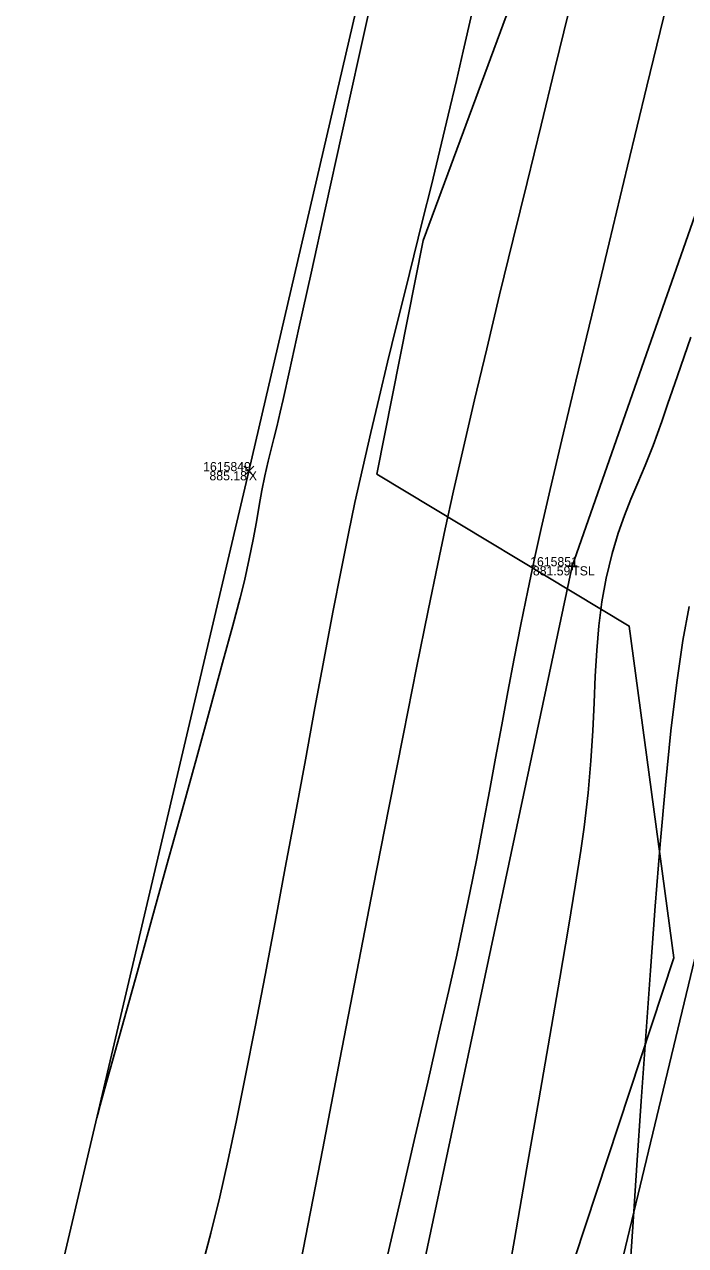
# Model space of a CAD drawing. Extents: x 1957117 to 1971063, y 701601 to 715861.
# Drawn here: x 1962984.01 to 1963009.26, y 704853.18 to 704899.84 of the extents above; entities that cross this region are included whole.
import ezdxf

# ---------------------------------------------------------------- set-up
doc = ezdxf.new("R2010")
doc.units = 0
for name, color, linetype in [('AP_X_Lights', 7, 'Continuous'), ('DT_X_Break_Line', 7, 'Continuous'), ('DT_X_Contour_Major', 7, 'Continuous'), ('DT_X_Contour_Minor', 7, 'Continuous'), ('DT_X_TIN_Hull', 7, 'Continuous'), ('HY_X_Water_Edge', 7, 'Continuous'), ('PV_P_Drive', 7, 'Continuous'), ('PV_P_Shoulder', 7, 'Continuous'), ('RS_Raster1', 7, 'Continuous'), ('RW_X_Esmt_RR', 7, 'Continuous'), ('SC_Scratch1', 7, 'Continuous'), ('VG_X_Tree_Line_Rt', 7, 'Continuous')]:
    doc.layers.add(name, color=color, linetype=linetype)

msp = doc.modelspace()

# ---------------------------------------------------------------- linework, layer by layer
at = {"layer": 'AP_X_Lights'}
for p, q in [((1962992.384, 704882.576), (1962992.772, 704882.966)), ((1962992.384, 704882.966), (1962992.772, 704882.576))]:
    msp.add_line(p, q, dxfattribs=at)
at = {"layer": 'DT_X_Break_Line'}
msp.add_lwpolyline([(1962854.549, 704243.654), (1962868.069, 704295.231), (1962879.669, 704344.313), (1962892.757, 704392.318), (1962905.964, 704443.142), (1962917.718, 704492.375), (1962926.962, 704538.336), (1962936.778, 704587.265), (1962949.215, 704630.669), (1962963.968, 704683.754), (1962972.038, 704733.348), (1962988.206, 704780.999), (1962994.689, 704830.943), (1963004.932, 704879.138), (1963021.822, 704927.498), (1963031.944, 704976.286), (1963045.21, 705027.355), (1963059.618, 705072.384), (1963067.267, 705121.949)], dxfattribs=at)
at = {"layer": 'DT_X_Contour_Major'}
msp.add_lwpolyline([(1962986.766, 704858.063), (1962986.806, 704858.209), (1962986.901, 704858.553), (1962987.078, 704859.191), (1962987.371, 704860.244), (1962987.813, 704861.835), (1962988.32, 704863.66), (1962988.872, 704865.648), (1962989.448, 704867.724), (1962990.028, 704869.816), (1962990.59, 704871.849), (1962991.114, 704873.752), (1962991.578, 704875.45), (1962991.963, 704876.869), (1962992.247, 704877.938), (1962992.41, 704878.582), (1962992.595, 704879.416), (1962992.744, 704880.164), (1962992.867, 704880.84), (1962992.975, 704881.46), (1962993.079, 704882.039), (1962993.191, 704882.591), (1962993.318, 704883.157), (1962993.427, 704883.606), (1962993.53, 704884.014), (1962993.642, 704884.462), (1962993.776, 704885.027), (1962993.886, 704885.515), (1962994.128, 704886.607), (1962994.489, 704888.237), (1962994.954, 704890.336), (1962995.507, 704892.835), (1962996.133, 704895.667), (1962996.818, 704898.763), (1962997.546, 704902.055)], dxfattribs=at)
msp.add_lwpolyline([(1962986.766, 704858.063), (1962986.806, 704858.209), (1962986.901, 704858.553), (1962987.078, 704859.191), (1962987.371, 704860.244), (1962987.813, 704861.835), (1962988.32, 704863.66), (1962988.872, 704865.648), (1962989.448, 704867.724), (1962990.028, 704869.816), (1962990.59, 704871.849), (1962991.114, 704873.752), (1962991.578, 704875.45), (1962991.963, 704876.869), (1962992.247, 704877.938), (1962992.41, 704878.582), (1962992.595, 704879.416), (1962992.744, 704880.164), (1962992.867, 704880.84), (1962992.975, 704881.46), (1962993.079, 704882.039), (1962993.191, 704882.591), (1962993.318, 704883.157), (1962993.427, 704883.606), (1962993.53, 704884.014), (1962993.642, 704884.462), (1962993.776, 704885.027), (1962993.886, 704885.515), (1962994.128, 704886.607), (1962994.489, 704888.237), (1962994.954, 704890.336), (1962995.507, 704892.835), (1962996.133, 704895.667), (1962996.818, 704898.763), (1962997.546, 704902.055)], dxfattribs=at)
at = {"layer": 'DT_X_Contour_Minor'}
for points in [[(1962994.099, 704850.142), (1962994.744, 704853.491), (1962995.4, 704856.895), (1962996.058, 704860.295), (1962996.706, 704863.636), (1962997.333, 704866.859), (1962997.93, 704869.909), (1962998.485, 704872.729), (1962998.987, 704875.261), (1962999.427, 704877.45), (1962999.792, 704879.237), (1963000.073, 704880.567), (1963000.397, 704882.026), (1963000.776, 704883.679), (1963001.201, 704885.497), (1963001.665, 704887.448), (1963002.159, 704889.503), (1963002.675, 704891.632), (1963003.205, 704893.804), (1963003.74, 704895.991), (1963004.273, 704898.161), (1963004.795, 704900.285)], [(1962994.099, 704850.142), (1962994.744, 704853.491), (1962995.4, 704856.895), (1962996.058, 704860.295), (1962996.706, 704863.636), (1962997.333, 704866.859), (1962997.93, 704869.909), (1962998.485, 704872.729), (1962998.987, 704875.261), (1962999.427, 704877.45), (1962999.792, 704879.237), (1963000.073, 704880.567), (1963000.397, 704882.026), (1963000.776, 704883.679), (1963001.201, 704885.497), (1963001.665, 704887.448), (1963002.159, 704889.503), (1963002.675, 704891.632), (1963003.205, 704893.804), (1963003.74, 704895.991), (1963004.273, 704898.161), (1963004.795, 704900.285)], [(1962997.874, 704852.807), (1962998.419, 704855.147), (1962998.936, 704857.367), (1962999.413, 704859.428), (1962999.842, 704861.293), (1963000.213, 704862.923), (1963000.518, 704864.279), (1963000.745, 704865.324), (1963001.023, 704866.663), (1963001.285, 704867.975), (1963001.533, 704869.266), (1963001.772, 704870.542), (1963002.005, 704871.81), (1963002.237, 704873.074), (1963002.472, 704874.341), (1963002.713, 704875.616), (1963002.965, 704876.907), (1963003.23, 704878.218), (1963003.514, 704879.555), (1963003.746, 704880.586), (1963004.092, 704882.075), (1963004.538, 704883.966), (1963005.071, 704886.204), (1963005.675, 704888.731), (1963006.339, 704891.491), (1963007.047, 704894.428), (1963007.785, 704897.487), (1963008.541, 704900.61)], [(1962997.874, 704852.807), (1962998.419, 704855.147), (1962998.936, 704857.367), (1962999.413, 704859.428), (1962999.842, 704861.293), (1963000.213, 704862.923), (1963000.518, 704864.279), (1963000.745, 704865.324), (1963001.023, 704866.663), (1963001.285, 704867.975), (1963001.533, 704869.266), (1963001.772, 704870.542), (1963002.005, 704871.81), (1963002.237, 704873.074), (1963002.472, 704874.341), (1963002.713, 704875.616), (1963002.965, 704876.907), (1963003.23, 704878.218), (1963003.514, 704879.555), (1963003.746, 704880.586), (1963004.092, 704882.075), (1963004.538, 704883.966), (1963005.071, 704886.204), (1963005.675, 704888.731), (1963006.339, 704891.491), (1963007.047, 704894.428), (1963007.785, 704897.487), (1963008.541, 704900.61)], [(1962990.73, 704852.168), (1962991.127, 704853.657), (1962991.469, 704855.046), (1962991.775, 704856.402), (1962992.105, 704857.959), (1962992.456, 704859.685), (1962992.822, 704861.546), (1962993.2, 704863.511), (1962993.585, 704865.545), (1962993.972, 704867.617), (1962994.357, 704869.692), (1962994.737, 704871.739), (1962995.105, 704873.725), (1962995.458, 704875.616), (1962995.792, 704877.38), (1962996.102, 704878.984), (1962996.383, 704880.394), (1962996.632, 704881.579), (1962996.927, 704882.909), (1962997.235, 704884.247), (1962997.552, 704885.592), (1962997.878, 704886.94), (1962998.209, 704888.292), (1962998.545, 704889.645), (1962998.881, 704890.998), (1962999.217, 704892.348), (1962999.55, 704893.696), (1962999.877, 704895.038), (1963000.197, 704896.373), (1963000.508, 704897.7), (1963000.763, 704898.814), (1963001.091, 704900.257)], [(1962990.73, 704852.168), (1962991.127, 704853.657), (1962991.469, 704855.046), (1962991.775, 704856.402), (1962992.105, 704857.959), (1962992.456, 704859.685), (1962992.822, 704861.546), (1962993.2, 704863.511), (1962993.585, 704865.545), (1962993.972, 704867.617), (1962994.357, 704869.692), (1962994.737, 704871.739), (1962995.105, 704873.725), (1962995.458, 704875.616), (1962995.792, 704877.38), (1962996.102, 704878.984), (1962996.383, 704880.394), (1962996.632, 704881.579), (1962996.927, 704882.909), (1962997.235, 704884.247), (1962997.552, 704885.592), (1962997.878, 704886.94), (1962998.209, 704888.292), (1962998.545, 704889.645), (1962998.881, 704890.998), (1962999.217, 704892.348), (1962999.55, 704893.696), (1962999.877, 704895.038), (1963000.197, 704896.373), (1963000.508, 704897.7), (1963000.763, 704898.814), (1963001.091, 704900.257)], [(1963009.466, 704887.889), (1963008.954, 704886.41), (1963008.577, 704885.321), (1963008.351, 704884.667), (1963008.022, 704883.758), (1963007.718, 704882.993), (1963007.436, 704882.325), (1963007.172, 704881.703), (1963006.923, 704881.077), (1963006.686, 704880.399), (1963006.458, 704879.62), (1963006.234, 704878.688), (1963006.066, 704877.777), (1963005.949, 704876.857), (1963005.87, 704875.915), (1963005.813, 704874.941), (1963005.766, 704873.922), (1963005.714, 704872.848), (1963005.644, 704871.706), (1963005.541, 704870.485), (1963005.391, 704869.173), (1963005.262, 704868.279), (1963005.058, 704866.989), (1963004.787, 704865.346), (1963004.457, 704863.396), (1963004.077, 704861.183), (1963003.656, 704858.752), (1963003.202, 704856.148), (1963002.723, 704853.416), (1963002.227, 704850.599)], [(1963009.466, 704887.889), (1963008.954, 704886.41), (1963008.577, 704885.321), (1963008.351, 704884.667), (1963008.022, 704883.758), (1963007.718, 704882.993), (1963007.436, 704882.325), (1963007.172, 704881.703), (1963006.923, 704881.077), (1963006.686, 704880.399), (1963006.458, 704879.62), (1963006.234, 704878.688), (1963006.066, 704877.777), (1963005.949, 704876.857), (1963005.87, 704875.915), (1963005.813, 704874.941), (1963005.766, 704873.922), (1963005.714, 704872.848), (1963005.644, 704871.706), (1963005.541, 704870.485), (1963005.391, 704869.173), (1963005.262, 704868.279), (1963005.058, 704866.989), (1963004.787, 704865.346), (1963004.457, 704863.396), (1963004.077, 704861.183), (1963003.656, 704858.752), (1963003.202, 704856.148), (1963002.723, 704853.416), (1963002.227, 704850.599)], [(1963009.393, 704877.596), (1963009.153, 704876.3), (1963008.923, 704874.701), (1963008.704, 704872.844), (1963008.494, 704870.77), (1963008.294, 704868.525), (1963008.102, 704866.152), (1963007.917, 704863.695), (1963007.74, 704861.196), (1963007.57, 704858.701), (1963007.405, 704856.253), (1963007.245, 704853.894), (1963007.091, 704851.67)], [(1963009.393, 704877.596), (1963009.153, 704876.3), (1963008.923, 704874.701), (1963008.704, 704872.844), (1963008.494, 704870.77), (1963008.294, 704868.525), (1963008.102, 704866.152), (1963007.917, 704863.695), (1963007.74, 704861.196), (1963007.57, 704858.701), (1963007.405, 704856.253), (1963007.245, 704853.894), (1963007.091, 704851.67)]]:
    msp.add_lwpolyline(points, dxfattribs=at)
at = {"layer": 'DT_X_TIN_Hull'}
msp.add_lwpolyline([(1963062.2, 705175.46), (1963037.999, 705077.244), (1963026.56, 705028.621), (1963015.244, 704980.352), (1962992.578, 704882.771), (1962981.085, 704833.91), (1962969.384, 704785.804), (1962957.851, 704737.276), (1962945.67, 704688.173), (1962933.954, 704639.432), (1962922.363, 704591.169), (1962899.093, 704494.258), (1962887.945, 704444.945), (1962875.826, 704396.455), (1962864.548, 704347.909), (1962854.544, 704302.816), (1962839.463, 704247.251)], dxfattribs=at)
at = {"layer": 'HY_X_Water_Edge'}
msp.add_spline([(1963191.723, 701994.048), (1963062.047, 702441.167), (1962863.491, 703169.356), (1962827.53, 703438.691), (1962823.213, 703537.412), (1962817.962, 703593.874), (1962817.97, 703697.316), (1962828.582, 703804.235), (1962836.461, 703844.734), (1962850.687, 703896.004), (1962867.251, 703938.846), (1962873.848, 703992.355), (1962884.135, 704091.371), (1962891.241, 704140.854), (1962897.382, 704180.529), (1962905.467, 704230.979), (1962943.949, 704328.022), (1962948.537, 704378.842), (1962964.114, 704426.264), (1963004.885, 704570.73), (1963042.054, 704716.522), (1963062.038, 704814.417), (1963072.171, 704860.237), (1963090.023, 704956.798), (1963107.066, 705031.783), (1963133.773, 705105.742), (1963148.685, 705206.74), (1963175.48, 705301.059), (1963191.635, 705353.417), (1963210.988, 705447.286), (1963219.532, 705497.27), (1963230.124, 705549.475), (1963251.052, 705591.159), (1963275.289, 705693.429), (1963292.982, 705784.032), (1963302.841, 705839.645), (1963335.126, 705936.766), (1963359.752, 706046.75), (1963389.133, 706177.299), (1963417.827, 706273.456), (1963475.868, 706451.902), (1963533.782, 706640.53), (1963553.86, 706696.984), (1963580.184, 706715.425), (1963609.172, 706718.73), (1963617.062, 706714.691), (1963619.447, 706694.678), (1963564.282, 706533.07), (1963531.853, 706395.229), (1963434.4, 706006.96), (1963354.09, 705679.186), (1963237.513, 705206.07), (1963167.369, 704892.962), (1963059.145, 704434.176), (1962907.914, 703908.742), (1962877.458, 703703.326), (1962898.357, 703412.121), (1962942.65, 703052.267), (1963048.963, 702674.866), (1963191.468, 702189.666), (1963245.396, 702019.832)], degree=3, dxfattribs=at)
at = {"layer": 'PV_P_Drive'}
for p, q in [((1963004.932, 704879.284), (1963004.932, 704878.992)), ((1963004.786, 704879.138), (1963005.078, 704879.138)), ((1963004.932, 704879.138), (1963004.932, 704879.138))]:
    msp.add_line(p, q, dxfattribs=at)
at = {"layer": 'RW_X_Esmt_RR'}
msp.add_lwpolyline([(1962866.45, 704268.068), (1963123.345, 705337.727), (1963135.496, 705336.937), (1963400.797, 706441.601)], dxfattribs=at)
at = {"layer": 'VG_X_Tree_Line_Rt'}
msp.add_lwpolyline([(1963026.502, 704948.305), (1963022.857, 704939.902), (1963017.256, 704939.146), (1963013.262, 704928.256), (1963013.507, 704918.028), (1963010.148, 704906.744), (1963006, 704905.059), (1963002.407, 704900.162), (1962999.232, 704891.585), (1962997.468, 704882.662), (1963007.109, 704876.853), (1963008.813, 704864.175), (1963004.594, 704851.399)], dxfattribs=at)

# ---------------------------------------------------------------- texts
at = {"layer": 'PV_P_Shoulder'}
for s, p in [('885.18', (1962991.074, 704882.421)), ('881.59', (1963003.428, 704878.788))]:
    msp.add_text(s, height=0.35, dxfattribs=at).set_placement(p)
at = {"layer": 'RS_Raster1'}
for s, p in [('1615849', (1962990.834, 704882.771)), ('1615851', (1963003.325, 704879.138))]:
    msp.add_text(s, height=0.35, dxfattribs=at).set_placement(p)
at = {"layer": 'SC_Scratch1'}
for s, p in [('X', (1962992.578, 704882.421)), ('TSL', (1963004.932, 704878.788))]:
    msp.add_text(s, height=0.35, dxfattribs=at).set_placement(p)

doc.saveas('drawing.dxf')
